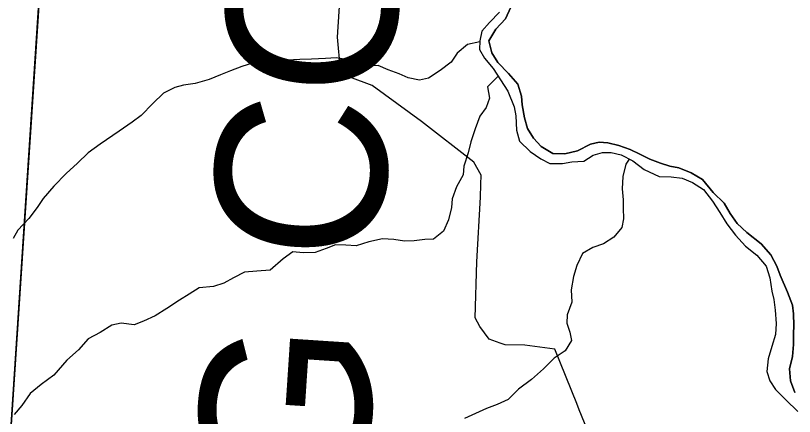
# Model space of a CAD drawing. Extents: x 0 to 42.5, y 0 to 22.
# Drawn here: x 8.1346 to 8.5674, y 15.0445 to 15.2674 of the extents above; entities that cross this region are included whole.
import ezdxf

# ---------------------------------------------------------------- set-up
doc = ezdxf.new("R2010")
doc.units = 0
for name, color, linetype in [('GM_X_County_Text', 7, 'Continuous'), ('GM_X_Interchange_Ramps', 7, 'Continuous'), ('GM_X_Major_River', 7, 'Continuous'), ('GM_X_Minor_River', 7, 'Continuous'), ('GM_X_Township_Road', 7, 'Continuous'), ('SH_Cut_Line', 7, 'Continuous')]:
    doc.layers.add(name, color=color, linetype=linetype)

msp = doc.modelspace()

# ---------------------------------------------------------------- linework, layer by layer
at = {"layer": 'GM_X_Interchange_Ramps'}
msp.add_lwpolyline([(5.08492, 14.1), (8.06989, 14.1), (8.07009, 14.10263), (8.07289, 14.12804), (8.09551, 14.48695), (8.1568, 15.41315), (8.16884, 15.59509), (8.16995, 15.61544), (8.04805, 15.62672), (7.97957, 15.63417), (7.95331, 15.6361), (7.91921, 15.63683), (7.91813, 15.60669), (7.88151, 15.60844), (7.87674, 15.60879), (7.42273, 15.64192), (7.26665, 15.65331), (5.92916, 15.74982)], dxfattribs=at)
msp.add_lwpolyline([(8.06989, 14.1), (8.9, 14.1), (8.9, 15.53758), (8.67633, 15.55354), (8.32394, 15.58239), (8.30432, 15.58399), (8.29687, 15.58461), (8.16884, 15.59509), (8.1568, 15.41315), (8.09551, 14.48695), (8.07289, 14.12804), (8.07009, 14.10263)], close=True, dxfattribs=at)
at = {"layer": 'GM_X_Major_River'}
for p, q in [((8.40685, 15.26556), (8.40974, 15.27199)), ((8.40347, 15.26918), (8.39794, 15.26353)), ((8.39794, 15.26353), (8.39374, 15.25863)), ((8.40151, 15.2599), (8.40685, 15.26556)), ((8.39374, 15.25863), (8.39256, 15.25332)), ((8.39768, 15.25329), (8.40151, 15.2599)), ((8.39256, 15.25332), (8.39234, 15.24858)), ((8.39933, 15.24664), (8.39768, 15.25329)), ((8.39234, 15.24858), (8.39514, 15.24364)), ((8.40251, 15.24131), (8.39933, 15.24664)), ((8.39514, 15.24364), (8.40002, 15.23792)), ((8.40853, 15.23521), (8.40251, 15.24131)), ((8.40002, 15.23792), (8.40414, 15.23163)), ((8.41378, 15.22929), (8.40853, 15.23521)), ((8.40414, 15.23163), (8.40807, 15.22535)), ((8.41582, 15.22264), (8.41378, 15.22929)), ((8.40807, 15.22535), (8.41161, 15.2166)), ((8.41616, 15.21771), (8.41582, 15.22264)), ((8.41161, 15.2166), (8.41252, 15.21166)), ((8.41743, 15.21049), (8.41616, 15.21771)), ((8.41252, 15.21166), (8.41303, 15.2037)), ((8.4191, 15.2046), (8.41743, 15.21049)), ((8.41303, 15.2037), (8.41469, 15.19762)), ((8.42247, 15.19927), (8.4191, 15.2046)), ((8.41469, 15.19762), (8.42052, 15.19189)), ((8.4266, 15.19451), (8.42247, 15.19927)), ((8.4332, 15.19067), (8.4266, 15.19451)), ((8.45406, 15.19585), (8.44684, 15.1921)), ((8.4588, 15.19695), (8.45406, 15.19585)), ((8.46372, 15.19654), (8.4588, 15.19695)), ((8.46977, 15.19517), (8.46372, 15.19654)), ((8.47619, 15.19286), (8.46977, 15.19517)), ((8.42052, 15.19189), (8.42655, 15.18768)), ((8.43982, 15.19044), (8.4332, 15.19067)), ((8.44684, 15.1921), (8.43982, 15.19044)), ((8.4504, 15.18639), (8.45553, 15.18977)), ((8.45553, 15.18977), (8.46066, 15.19125)), ((8.46066, 15.19125), (8.46558, 15.19122)), ((8.46558, 15.19122), (8.47106, 15.19005)), ((8.47106, 15.19005), (8.47766, 15.18659)), ((8.48148, 15.19036), (8.47619, 15.19286)), ((8.48695, 15.18748), (8.48148, 15.19036)), ((8.42655, 15.18768), (8.43145, 15.18518)), ((8.43145, 15.18518), (8.43846, 15.18514)), ((8.43846, 15.18514), (8.44377, 15.18605)), ((8.44377, 15.18605), (8.4504, 15.18639)), ((8.47766, 15.18659), (8.48388, 15.18181)), ((8.49299, 15.18535), (8.48695, 15.18748)), ((8.49809, 15.18361), (8.49299, 15.18535)), ((8.48388, 15.18181), (8.49218, 15.17796)), ((8.5032, 15.18282), (8.49809, 15.18361)), ((8.50999, 15.17993), (8.5032, 15.18282)), ((8.49218, 15.17796), (8.49881, 15.17773)), ((8.49881, 15.17773), (8.50505, 15.17693)), ((8.50505, 15.17693), (8.51071, 15.17462)), ((8.51622, 15.17629), (8.50999, 15.17993)), ((8.52222, 15.16904), (8.51622, 15.17629)), ((8.51071, 15.17462), (8.51693, 15.1706)), ((8.51693, 15.1706), (8.52181, 15.16412)), ((8.52843, 15.16312), (8.52222, 15.16904)), ((8.52181, 15.16412), (8.52593, 15.15783)), ((8.53161, 15.15741), (8.52843, 15.16312)), ((8.52593, 15.15783), (8.52986, 15.15155)), ((8.53554, 15.1517), (8.53161, 15.15741)), ((8.52986, 15.15155), (8.53455, 15.14526)), ((8.541, 15.14673), (8.53554, 15.1517)), ((8.5489, 15.14042), (8.541, 15.14673)), ((8.53455, 15.14526), (8.54018, 15.13915)), ((8.54018, 15.13915), (8.5464, 15.13418)), ((8.55435, 15.13432), (8.5489, 15.14042)), ((8.5464, 15.13418), (8.55165, 15.12808)), ((8.55752, 15.12804), (8.55435, 15.13432)), ((8.55165, 15.12808), (8.55369, 15.12162)), ((8.55938, 15.1231), (8.55752, 15.12804)), ((8.55369, 15.12162), (8.55477, 15.11422)), ((8.56348, 15.11359), (8.55938, 15.1231)), ((8.55477, 15.11422), (8.55587, 15.10947)), ((8.56627, 15.10637), (8.56348, 15.11359)), ((8.55587, 15.10947), (8.55659, 15.10358)), ((8.55659, 15.10358), (8.55729, 15.09618)), ((8.5668, 15.10162), (8.56627, 15.10637)), ((8.56713, 15.09517), (8.5668, 15.10162)), ((8.55729, 15.09618), (8.55687, 15.09012)), ((8.56691, 15.09043), (8.56713, 15.09517)), ((8.55687, 15.09012), (8.55474, 15.0835)), ((8.56687, 15.08455), (8.56691, 15.09043)), ((8.55474, 15.0835), (8.5528, 15.07649)), ((8.56625, 15.07792), (8.56687, 15.08455)), ((8.5528, 15.07649), (8.55199, 15.06948)), ((8.56468, 15.07092), (8.56625, 15.07792)), ((8.55199, 15.06948), (8.55365, 15.06435)), ((8.5652, 15.06427), (8.56468, 15.07092)), ((8.55365, 15.06435), (8.55684, 15.05959)), ((8.56762, 15.05781), (8.5652, 15.06427)), ((8.55684, 15.05959), (8.56267, 15.05386)), ((8.56267, 15.05386), (8.56925, 15.04737))]:
    msp.add_line(p, q, dxfattribs=at)
for points in [[(8.40974, 15.27199), (8.40685, 15.26556), (8.40151, 15.2599), (8.39768, 15.25329), (8.39933, 15.24664), (8.40251, 15.24131), (8.40853, 15.23521), (8.41378, 15.22929), (8.41582, 15.22264), (8.41616, 15.21771), (8.41743, 15.21049), (8.4191, 15.2046), (8.42247, 15.19927), (8.4266, 15.19451), (8.4332, 15.19067), (8.43982, 15.19044), (8.44684, 15.1921), (8.45406, 15.19585), (8.4588, 15.19695), (8.46372, 15.19654), (8.46977, 15.19517), (8.47619, 15.19286), (8.48148, 15.19036), (8.48695, 15.18748), (8.49299, 15.18535), (8.49809, 15.18361), (8.5032, 15.18282), (8.50999, 15.17993), (8.51622, 15.17629), (8.52222, 15.16904), (8.52843, 15.16312), (8.53161, 15.15741), (8.53554, 15.1517), (8.541, 15.14673), (8.5489, 15.14042), (8.55435, 15.13432), (8.55752, 15.12804)], [(8.40347, 15.26918), (8.39794, 15.26353), (8.39374, 15.25863), (8.39256, 15.25332), (8.39234, 15.24858), (8.39514, 15.24364), (8.40002, 15.23792), (8.40414, 15.23163), (8.40807, 15.22535), (8.41161, 15.2166), (8.41252, 15.21166), (8.41303, 15.2037), (8.41469, 15.19762), (8.42052, 15.19189), (8.42655, 15.18768), (8.43145, 15.18518), (8.43846, 15.18514), (8.44377, 15.18605), (8.4504, 15.18639), (8.45553, 15.18977), (8.46066, 15.19125), (8.46558, 15.19122), (8.47106, 15.19005), (8.47766, 15.18659), (8.48388, 15.18181), (8.49218, 15.17796), (8.49881, 15.17773), (8.50505, 15.17693), (8.51071, 15.17462), (8.51693, 15.1706), (8.52181, 15.16412), (8.52593, 15.15783), (8.52986, 15.15155), (8.53455, 15.14526), (8.54018, 15.13915), (8.5464, 15.13418), (8.55165, 15.12808), (8.55369, 15.12162)], [(8.55752, 15.12804), (8.55938, 15.1231), (8.56348, 15.11359), (8.56627, 15.10637), (8.5668, 15.10162), (8.56713, 15.09517), (8.56691, 15.09043), (8.56687, 15.08455), (8.56625, 15.07792), (8.56468, 15.07092), (8.5652, 15.06427), (8.56762, 15.05781)], [(8.55369, 15.12162), (8.55477, 15.11422), (8.55587, 15.10947), (8.55659, 15.10358), (8.55729, 15.09618), (8.55687, 15.09012), (8.55474, 15.0835), (8.5528, 15.07649), (8.55199, 15.06948), (8.55365, 15.06435), (8.55684, 15.05959), (8.56267, 15.05386), (8.56925, 15.04737)]]:
    msp.add_lwpolyline(points, dxfattribs=at)
at = {"layer": 'GM_X_Minor_River'}
for p, q in [((8.38573, 15.25128), (8.38002, 15.24639)), ((8.39254, 15.25286), (8.38573, 15.25128)), ((8.38002, 15.24639), (8.37657, 15.24148)), ((8.26675, 15.24105), (8.26029, 15.23901)), ((8.27357, 15.24234), (8.26675, 15.24105)), ((8.27888, 15.24325), (8.27357, 15.24234)), ((8.2855, 15.24264), (8.27888, 15.24325)), ((8.29251, 15.24297), (8.2855, 15.24264)), ((8.29914, 15.24312), (8.29251, 15.24297)), ((8.30691, 15.24345), (8.29914, 15.24312)), ((8.31278, 15.24379), (8.30691, 15.24345)), ((8.3194, 15.2428), (8.31278, 15.24379)), ((8.32525, 15.24068), (8.3194, 15.2428)), ((8.33111, 15.23931), (8.32525, 15.24068)), ((8.37657, 15.24148), (8.37048, 15.23678)), ((8.25403, 15.23659), (8.24852, 15.23435)), ((8.26029, 15.23901), (8.25403, 15.23659)), ((8.33604, 15.23966), (8.33111, 15.23931)), ((8.3417, 15.23716), (8.33604, 15.23966)), ((8.34774, 15.23503), (8.3417, 15.23716)), ((8.37048, 15.23678), (8.36401, 15.23265)), ((8.24852, 15.23435), (8.24225, 15.23192)), ((8.35284, 15.23272), (8.34774, 15.23503)), ((8.35908, 15.23154), (8.35284, 15.23272)), ((8.36401, 15.23265), (8.35908, 15.23154)), ((8.40276, 15.23374), (8.39692, 15.22769)), ((8.22803, 15.2286), (8.2231, 15.2273)), ((8.23448, 15.2297), (8.22803, 15.2286)), ((8.24225, 15.23192), (8.23448, 15.2297)), ((8.39692, 15.22769), (8.39801, 15.22143)), ((8.21683, 15.22431), (8.21092, 15.21847)), ((8.2231, 15.2273), (8.21683, 15.22431)), ((8.39801, 15.22143), (8.39608, 15.21632)), ((8.21092, 15.21847), (8.20443, 15.21187)), ((8.39608, 15.21632), (8.39264, 15.21141)), ((8.20443, 15.21187), (8.19948, 15.20811)), ((8.39264, 15.21141), (8.38994, 15.20441)), ((8.19948, 15.20811), (8.19225, 15.20304)), ((8.19225, 15.20304), (8.18159, 15.1959)), ((8.38994, 15.20441), (8.38761, 15.19722)), ((8.18159, 15.1959), (8.17493, 15.19102)), ((8.38761, 15.19722), (8.38605, 15.19098)), ((8.17493, 15.19102), (8.16902, 15.18536)), ((8.38605, 15.19098), (8.38373, 15.18359)), ((8.16902, 15.18536), (8.16273, 15.17953)), ((8.47367, 15.18472), (8.47211, 15.1779)), ((8.47565, 15.18764), (8.47367, 15.18472)), ((8.38373, 15.18359), (8.38331, 15.17886)), ((8.16273, 15.17953), (8.15586, 15.17255)), ((8.38331, 15.17886), (8.37967, 15.17224)), ((8.47211, 15.1779), (8.47168, 15.17108)), ((8.15586, 15.17255), (8.14994, 15.16577)), ((8.37967, 15.17224), (8.37716, 15.16543)), ((8.47168, 15.17108), (8.47221, 15.16501)), ((8.14994, 15.16577), (8.14669, 15.16067)), ((8.37716, 15.16543), (8.37693, 15.16069)), ((8.47221, 15.16501), (8.47217, 15.16026)), ((8.14669, 15.16067), (8.1421, 15.15463)), ((8.37693, 15.16069), (8.37518, 15.15388)), ((8.47217, 15.16026), (8.47232, 15.15439)), ((8.1421, 15.15463), (8.13599, 15.14803)), ((8.47232, 15.15439), (8.47153, 15.14965)), ((8.37518, 15.15388), (8.37248, 15.14745)), ((8.13599, 15.14803), (8.13336, 15.14345)), ((8.37248, 15.14745), (8.36677, 15.14312)), ((8.47153, 15.14965), (8.46713, 15.14418)), ((8.33097, 15.14165), (8.32395, 15.13942)), ((8.33856, 15.1433), (8.33097, 15.14165)), ((8.3448, 15.14288), (8.33856, 15.1433)), ((8.35067, 15.1419), (8.3448, 15.14288)), ((8.35616, 15.14224), (8.35067, 15.1419)), ((8.36203, 15.14296), (8.35616, 15.14224)), ((8.36677, 15.14312), (8.36203, 15.14296)), ((8.46713, 15.14418), (8.46123, 15.14042)), ((8.30728, 15.13782), (8.30101, 15.13558)), ((8.3124, 15.13987), (8.30728, 15.13782)), ((8.31808, 15.13983), (8.3124, 15.13987)), ((8.32395, 15.13942), (8.31808, 15.13983)), ((8.45535, 15.13838), (8.44965, 15.13519)), ((8.46123, 15.14042), (8.45535, 15.13838)), ((8.28871, 15.13604), (8.28338, 15.13209)), ((8.29438, 15.13544), (8.28871, 15.13604)), ((8.30101, 15.13558), (8.29438, 15.13544)), ((8.44965, 15.13519), (8.44657, 15.12838)), ((8.28338, 15.13209), (8.27614, 15.12588)), ((8.44657, 15.12838), (8.44463, 15.12233)), ((8.26193, 15.12465), (8.25566, 15.12165)), ((8.26875, 15.12536), (8.26193, 15.12465)), ((8.27614, 15.12588), (8.26875, 15.12536)), ((8.25566, 15.12165), (8.25033, 15.11865)), ((8.44463, 15.12233), (8.44325, 15.11494)), ((8.23668, 15.11609), (8.23116, 15.11252)), ((8.24464, 15.11679), (8.23668, 15.11609)), ((8.25033, 15.11865), (8.24464, 15.11679)), ((8.23116, 15.11252), (8.22565, 15.10914)), ((8.44325, 15.11494), (8.44377, 15.10811)), ((8.22565, 15.10914), (8.21861, 15.10445)), ((8.44377, 15.10811), (8.44107, 15.10111)), ((8.21861, 15.10445), (8.21214, 15.10051)), ((8.21214, 15.10051), (8.20568, 15.09751)), ((8.44107, 15.10111), (8.44085, 15.09637)), ((8.18806, 15.09535), (8.18159, 15.09122)), ((8.19337, 15.09646), (8.18806, 15.09535)), ((8.20056, 15.09546), (8.19337, 15.09646)), ((8.20568, 15.09751), (8.20056, 15.09546)), ((8.44085, 15.09637), (8.44251, 15.09143)), ((8.18159, 15.09122), (8.17494, 15.08766)), ((8.44251, 15.09143), (8.44343, 15.08668)), ((8.17494, 15.08766), (8.16959, 15.08163)), ((8.44343, 15.08668), (8.43998, 15.08101)), ((8.16959, 15.08163), (8.16311, 15.07579)), ((8.43998, 15.08101), (8.43389, 15.07688)), ((8.43389, 15.07688), (8.42798, 15.07104)), ((8.16311, 15.07579), (8.15586, 15.06749)), ((8.42798, 15.07104), (8.4213, 15.06502)), ((8.15586, 15.06749), (8.14881, 15.06223)), ((8.4213, 15.06502), (8.41407, 15.05975)), ((8.14881, 15.06223), (8.14272, 15.05734)), ((8.41407, 15.05975), (8.40835, 15.05391)), ((8.14272, 15.05734), (8.13813, 15.05054)), ((8.13813, 15.05054), (8.13393, 15.04564)), ((8.40227, 15.05111), (8.39638, 15.04887)), ((8.40835, 15.05391), (8.40227, 15.05111)), ((8.39012, 15.04625), (8.38404, 15.04345)), ((8.39638, 15.04887), (8.39012, 15.04625))]:
    msp.add_line(p, q, dxfattribs=at)
at = {"layer": 'GM_X_Township_Road'}
for points in [[(8.40384, 15.08525), (8.39772, 15.08742), (8.39254, 15.09459), (8.39003, 15.09932), (8.39094, 15.13047), (8.39297, 15.16637), (8.3931, 15.1734), (8.39326, 15.17872), (8.38922, 15.1859), (8.36018, 15.20847), (8.33269, 15.22858), (8.32031, 15.23304), (8.31515, 15.23718), (8.3135, 15.2554), (8.32034, 15.36083), (8.3228, 15.41364), (8.30868, 15.42379), (8.30201, 15.42621), (8.27834, 15.41691)], [(8.45045, 14.87958), (8.4505, 14.88009), (8.45935, 14.89003), (8.46648, 14.9028), (8.47154, 14.91271), (8.47965, 14.91999), (8.49063, 14.92539), (8.49493, 14.93397), (8.49142, 14.94742), (8.47406, 14.98394), (8.44776, 15.0483), (8.44639, 15.05172), (8.43422, 15.08199), (8.41768, 15.08415), (8.40667, 15.08426), (8.40384, 15.08525)]]:
    msp.add_lwpolyline(points, dxfattribs=at)
at = {"layer": 'SH_Cut_Line'}
for points in [[(8.24781, 16.59008), (8.17933, 15.79111), (8.17776, 15.76158), (8.17561, 15.72139), (8.1727, 15.66691), (8.17075, 15.63044), (8.16995, 15.61544), (8.16884, 15.59509), (8.1568, 15.41315), (8.09551, 14.48695), (8.07289, 14.12804), (8.07009, 14.10263), (8.06989, 14.1), (8.9, 14.1), (8.9, 19.05381)], [(2.1, 14.1), (8.06989, 14.1), (8.07009, 14.10263), (8.07289, 14.12804), (8.09551, 14.48695), (8.1568, 15.41315), (8.16884, 15.59509), (8.16995, 15.61544), (8.04805, 15.62672), (7.97957, 15.63417), (7.95331, 15.6361), (7.91921, 15.63683), (7.91813, 15.60669), (7.88151, 15.60844), (7.87674, 15.60879), (7.42273, 15.64192), (7.26665, 15.65331), (5.92916, 15.74982)]]:
    msp.add_lwpolyline(points, dxfattribs=at)

# ---------------------------------------------------------------- texts
at = {"layer": 'GM_X_County_Text'}
msp.add_text('HOCKING COUNTY', height=0.094697, rotation=86.2285, dxfattribs=at).set_placement((8.29618, 14.5044))

doc.saveas('drawing.dxf')
